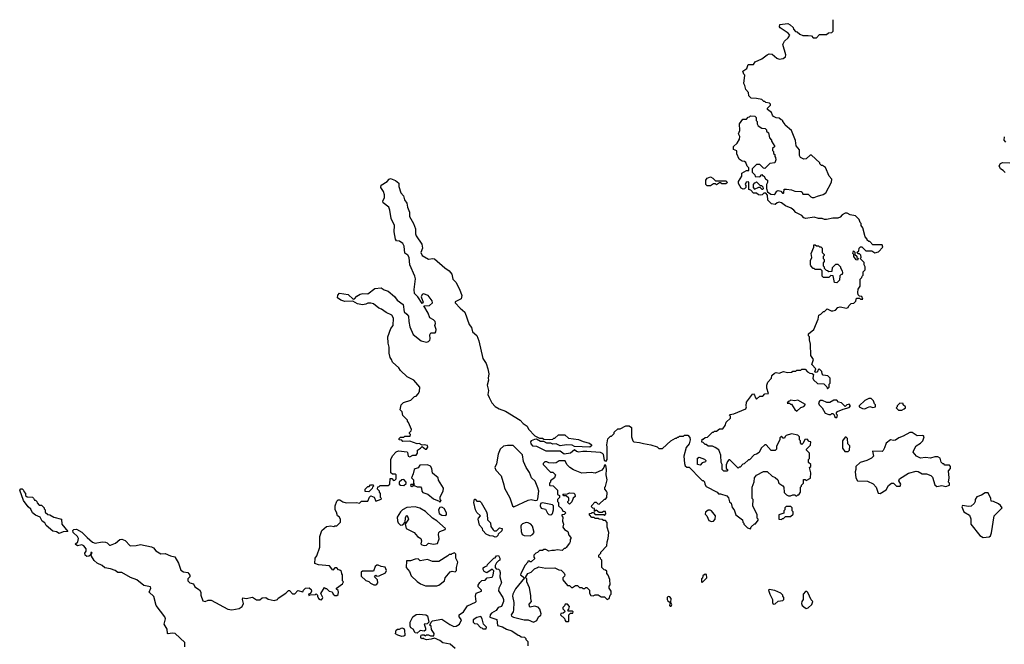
# Model space of a CAD drawing. Extents: x 1861455 to 2058065, y 200073 to 437907.
# Tile 351 of 574: x 1961122 to 1970692, y 334439 to 340505. Entities that reach past the tile are written whole.
import ezdxf

# ---------------------------------------------------------------- set-up
doc = ezdxf.new("R2010")
doc.units = 0

msp = doc.modelspace()

# ---------------------------------------------------------------- linework, layer by layer
at = {"layer": '0CON05XD'}
for points in [[(1968283, 336287), (1968261.7, 336278.3), (1968215, 336230), (1968205, 336230), (1968165, 336190), (1968151.7, 336188.3), (1968125, 336160), (1968115, 336160), (1968105, 336150), (1968025, 336230), (1968015, 336230), (1968000, 336215), (1967988.3, 336181.7), (1967990, 336145), (1968000, 336135), (1968000, 336125), (1967995, 336120), (1967965, 336120), (1967950, 336135), (1967950, 336185), (1967940, 336205), (1967936.7, 336275), (1967916.1, 336326.1), (1967881.7, 336351.7), (1967855, 336362.5), (1967813, 336363), (1967795, 336380), (1967785, 336380), (1967765, 336400), (1967751.7, 336401.7), (1967755, 336430), (1967765, 336430), (1967783, 336447), (1967808.3, 336451.7), (1967855, 336500), (1967865, 336500), (1967875, 336510), (1967895, 336510), (1967925, 336530), (1967955, 336530), (1967980, 336565), (1967990, 336595), (1968030, 336635), (1968030, 336655), (1968020, 336665), (1968025, 336670), (1968061.7, 336678.3), (1968180, 336725), (1968187.5, 336745), (1968182.5, 336755), (1968185, 336790), (1968245, 336867.5), (1968255, 336870), (1968265, 336860), (1968273, 336833), (1968285, 336820), (1968315, 336850), (1968345, 336850), (1968365, 336870), (1968400, 336875), (1968382.5, 336925), (1968383.3, 336955), (1968393.3, 336985), (1968430, 337025), (1968431.7, 337048.3), (1968458.3, 337071.7), (1968475, 337077.5), (1968505, 337072.5), (1968545, 337087.5), (1968585, 337080), (1968625, 337082.5), (1968635, 337090), (1968665, 337090), (1968675, 337100), (1968715, 337100), (1968725, 337110), (1968755, 337110), (1968780, 337085), (1968803, 337073), (1968825, 337070), (1968838.3, 337058.3), (1968832.5, 337025), (1968838.3, 337008.3), (1968875, 336972.5), (1968938.3, 336968.3), (1968968.3, 336938.3), (1968975, 336920), (1968990, 336935), (1968990, 336965), (1969000, 336975), (1969000, 337025), (1968977, 337047), (1968931.7, 337051.7), (1968920, 337065), (1968918.3, 337088.3), (1968895, 337110), (1968881.7, 337108.3), (1968880, 337095), (1968868.3, 337081.7), (1968855, 337080), (1968850, 337085), (1968860, 337115), (1968820, 337155), (1968837.5, 337205), (1968810, 337245), (1968807.5, 337355), (1968797.5, 337395), (1968800, 337425), (1968790, 337435), (1968790, 337455), (1968840, 337495), (1968882.5, 337595), (1968890, 337635), (1968910, 337645), (1968935, 337670), (1968945, 337670), (1968971.7, 337698.3), (1969008.3, 337678.3), (1969025, 337677.5), (1969050, 337685), (1969075, 337710), (1969095, 337717.5), (1969157, 337703), (1969175, 337710), (1969180, 337725), (1969205, 337750), (1969228.3, 337751.7), (1969248.3, 337771.7), (1969255, 337800), (1969285, 337800), (1969295, 337790), (1969318.3, 337791.7), (1969306.4, 337816.4), (1969285, 337820), (1969271.7, 337831.7), (1969267.5, 337855), (1969273, 337887), (1969291.7, 337918.3), (1969290, 337985), (1969308.3, 338001.7), (1969310, 338015), (1969320, 338025), (1969320, 338055), (1969340, 338075), (1969340, 338105), (1969330, 338125), (1969328.3, 338148.3), (1969290, 338185), (1969300, 338195), (1969298.3, 338218.3), (1969285, 338230), (1969271.7, 338231.7), (1969260, 338245), (1969278.3, 338261.7), (1969280, 338285), (1969295, 338300), (1969308.3, 338298.3), (1969345, 338260), (1969405, 338260), (1969435, 338240), (1969468.3, 338251.7), (1969510, 338295), (1969505, 338320), (1969415, 338320), (1969385, 338350), (1969375, 338350), (1969360, 338365), (1969360, 338375), (1969340, 338395), (1969317.5, 338485), (1969300, 338505), (1969300, 338525), (1969290, 338535), (1969280, 338565), (1969245, 338600), (1969195, 338610), (1969165, 338627.5), (1969143.6, 338626.4), (1969115, 338610), (1969095, 338587.5), (1969075, 338577.5), (1969025, 338576.7), (1968965, 338563.3), (1968945, 338563.3), (1968923, 338573), (1968885, 338573.3), (1968845, 338586.7), (1968763, 338573), (1968745, 338580), (1968725, 338602.5), (1968665, 338632.5), (1968646.4, 338656.4), (1968620, 338675), (1968565, 338697.5), (1968525, 338726.7), (1968505, 338732.5), (1968483, 338727), (1968465, 338710), (1968430, 338715), (1968393, 338753), (1968391.7, 338801.7), (1968375, 338820), (1968355, 338820), (1968340, 338805), (1968325, 338800), (1968303, 338803), (1968285, 338820), (1968255, 338820), (1968228.3, 338848.3), (1968210, 338855), (1968210, 338925), (1968205, 338930), (1968181.7, 338928.3), (1968172.5, 338905), (1968180, 338895), (1968180, 338875), (1968168.3, 338861.7), (1968155, 338860), (1968135, 338870), (1968110, 338915), (1968110, 338935), (1968140, 338985), (1968140, 339015), (1968185, 339040), (1968208.3, 339041.7), (1968210, 339065), (1968193, 339083), (1968178.3, 339118.3), (1968168.3, 339128.3), (1968145, 339130), (1968115, 339150), (1968093, 339203), (1968090.7, 339230.7), (1968060, 339245), (1968060, 339275), (1968095.8, 339304.2), (1968116.7, 339345), (1968121.7, 339371.7), (1968107.5, 339395), (1968120.7, 339429.3), (1968117, 339493), (1968151.7, 339538.3), (1968185, 339540), (1968201.7, 339558.3), (1968215, 339560), (1968225, 339570), (1968267, 339567), (1968280, 339555), (1968280, 339525), (1968290, 339515), (1968290, 339495), (1968300, 339475), (1968335, 339450), (1968368.3, 339448.3), (1968380, 339435), (1968381.7, 339421.7), (1968400, 339405), (1968408.3, 339358.3), (1968430, 339335), (1968430, 339325), (1968460, 339275), (1968440, 339255), (1968440, 339235), (1968450, 339225), (1968450, 339205), (1968460, 339195), (1968460, 339175), (1968467, 339167), (1968470, 339145), (1968460, 339115), (1968411.7, 339108.3), (1968365, 339060), (1968351.7, 339061.7), (1968315, 339100), (1968285, 339100), (1968240, 339055), (1968240, 339025), (1968268.3, 338998.3), (1968271.7, 338981.7), (1968315, 338980), (1968335, 339000), (1968345, 338990), (1968355, 338990), (1968370.7, 338960.7), (1968390, 338945), (1968390, 338925), (1968380, 338905), (1968380, 338865), (1968391.7, 338831.7), (1968421.2, 338811.2), (1968455, 338806.7), (1968466, 338814), (1968480.7, 338839.3), (1968495, 338847.5), (1968518.3, 338838.3), (1968535, 338820), (1968545, 338820), (1968550, 338825), (1968551.7, 338858.3), (1968575, 338860), (1968625, 338852.5), (1968655, 338840), (1968717, 338837), (1968728.3, 338828.3), (1968735, 338810), (1968785, 338810), (1968810, 338785), (1968825, 338777.5), (1968845, 338777.5), (1968875, 338792.5), (1968931.7, 338808.3), (1968956.4, 338823.6), (1969011.7, 338928.3), (1969017, 338957), (1968990, 338985), (1968955, 339070), (1968925, 339090), (1968915, 339090), (1968900, 339105), (1968900, 339115), (1968818.3, 339188.3), (1968805, 339190), (1968765, 339152.5), (1968745, 339150), (1968710, 339165), (1968702.5, 339185), (1968701.7, 339241.7), (1968668.3, 339278.3), (1968661.7, 339331.7), (1968625, 339430), (1968561.7, 339481.7), (1968557, 339497), (1968540, 339515), (1968540, 339525), (1968521.7, 339531.7), (1968505, 339550), (1968473, 339553), (1968450, 339565), (1968438.3, 339578.3), (1968430, 339605), (1968391.7, 339631.7), (1968390, 339645), (1968420, 339675), (1968420, 339685), (1968410, 339695), (1968375, 339700), (1968365, 339710), (1968355, 339710), (1968335, 339730), (1968285, 339740), (1968231.7, 339741.7), (1968210, 339765), (1968207, 339797), (1968178.3, 339828.3), (1968170, 339865), (1968160, 339885), (1968170, 339965), (1968160, 339975), (1968150, 340005), (1968189.3, 340030.7), (1968201.7, 340068.3), (1968255, 340070), (1968270, 340095), (1968335, 340123.8), (1968385.9, 340164.1), (1968405, 340172.5), (1968435, 340170), (1968481.3, 340131.3), (1968505, 340120), (1968542.8, 340127.2), (1968566.7, 340143.3), (1968568, 340165), (1968538, 340265), (1968555, 340296.7), (1968591.7, 340328.3), (1968607.5, 340355), (1968592.5, 340372.5), (1968513.3, 340425), (1968507.5, 340435), (1968511.7, 340458.3), (1968587, 340467), (1968610, 340455), (1968638.3, 340428.3), (1968641.7, 340411.7), (1968661.7, 340391.7), (1968678.3, 340388.3), (1968703, 340363), (1968735, 340350), (1968785, 340352.5), (1968817, 340347), (1968835, 340330), (1968865, 340330), (1968895, 340360), (1968965, 340360), (1968981.7, 340378.3), (1969015, 340380), (1969027, 340393), (1969030, 340505)], [(1970705, 339316.7), (1970690, 339335), (1970693.6, 339366.4)], [(1970700.8, 339020.8), (1970680.5, 339040.5), (1970653.3, 339055), (1970641.2, 339085), (1970655, 339108.8), (1970675, 339117.1), (1970745, 339116)], [(1964217.5, 334962.5), (1964200, 334975), (1964200, 334985), (1964260, 335025), (1964270, 335045), (1964260, 335055), (1964260, 335115), (1964253, 335123), (1964250, 335145), (1964235, 335160), (1964221.7, 335161.7), (1964205, 335180), (1964185, 335180), (1964165, 335160), (1964135, 335200), (1964025, 335210), (1963990, 335225), (1963993, 335277), (1964011.7, 335298.3), (1964039.3, 335380.7), (1964040, 335485), (1964060, 335545), (1964105, 335582.5), (1964145, 335590), (1964175, 335582.5), (1964185, 335590), (1964205, 335590), (1964240, 335625), (1964240, 335655), (1964226.4, 335676.4), (1964212.5, 335685), (1964201.7, 335721.7), (1964187.5, 335745), (1964187.5, 335785), (1964205, 335830), (1964218.3, 335841.7), (1964235, 335842.5), (1964263.3, 335823.3), (1964295, 335812.5), (1964395, 335817.5), (1964425, 335810), (1964445, 335830), (1964505, 335830), (1964521.7, 335868.3), (1964535, 335880), (1964568.3, 335868.3), (1964585, 335830), (1964635, 335850), (1964640, 335855), (1964630, 335865), (1964630, 335905), (1964620, 335915), (1964620, 335925), (1964600, 335945), (1964601.7, 335968.3), (1964615, 335970), (1964625, 335980), (1964705, 335980), (1964720, 335995), (1964721.7, 336048.3), (1964738.3, 336048.3), (1964755, 336030), (1964768.3, 336031.7), (1964780, 336045), (1964780, 336085), (1964775, 336090), (1964745, 336090), (1964730, 336105), (1964730, 336235), (1964745, 336270), (1964780.7, 336309.3), (1964805, 336317.5), (1964887, 336307), (1964892.5, 336302.5), (1964897.2, 336267.2), (1964915, 336259.1), (1964944.1, 336275.9), (1964975, 336276.5), (1964987.7, 336295), (1964989.2, 336325), (1965016.8, 336343.2), (1965035, 336360), (1965065, 336334.3), (1965075, 336334.4), (1965088.6, 336355), (1965085, 336370), (1965055, 336375.6), (1965035, 336372.5), (1965005, 336390), (1964985, 336384.2), (1964915, 336413.3), (1964845, 336410), (1964835, 336420), (1964810, 336425), (1964811.7, 336438.3), (1964825, 336450), (1964855, 336450), (1964865, 336460), (1964918.3, 336461.7), (1964920, 336475), (1964910, 336485), (1964910, 336495), (1964927, 336513), (1964930, 336525), (1964901.7, 336591.7), (1964890, 336605), (1964890, 336615), (1964845, 336660), (1964840, 336695), (1964820, 336715), (1964830, 336765), (1964853, 336787), (1964925, 336810), (1964960, 336845), (1964975, 336850), (1964995, 336870), (1965007.5, 336895), (1965012.5, 336935), (1964952.5, 337005), (1964887, 337037), (1964825, 337097.5), (1964807.5, 337125), (1964745, 337180), (1964737.5, 337205), (1964723.3, 337225), (1964713.8, 337265), (1964713.3, 337325), (1964703.3, 337365), (1964700, 337425), (1964730, 337505), (1964752.5, 337535), (1964757, 337607), (1964740, 337635), (1964685, 337660), (1964640, 337695), (1964613, 337703), (1964560, 337745), (1964535, 337752.5), (1964505, 337752.5), (1964485, 337741.2), (1964455, 337736), (1964406.1, 337746.1), (1964361.7, 337771.7), (1964282.5, 337767.5), (1964242.3, 337782.3), (1964212.5, 337805), (1964215, 337830), (1964230.7, 337849.3), (1964315, 337837.5), (1964365, 337790), (1964376.4, 337793.6), (1964400.5, 337819.5), (1964430.5, 337839.5), (1964456.4, 337846.4), (1964505, 337842.5), (1964575, 337893.3), (1964635, 337900), (1964665, 337882.5), (1964705, 337870), (1964765, 337817.5), (1964790.7, 337780.7), (1964848.3, 337738.3), (1964858.3, 337668.3), (1964886.4, 337646.4), (1964902.5, 337625), (1964903.3, 337575), (1964913.6, 337523.6), (1964947, 337447), (1965025, 337387.5), (1965075, 337372.5), (1965095, 337380), (1965107, 337393), (1965112.5, 337405), (1965110, 337445), (1965117, 337463), (1965158.8, 337465), (1965168.1, 337475), (1965171.4, 337495), (1965157.5, 337535), (1965164.3, 337555.7), (1965160, 337575), (1965145, 337591.1), (1965110, 337610), (1965093.3, 337655), (1965050, 337725), (1965105, 337730.8), (1965132.9, 337755), (1965132.2, 337775), (1965091.4, 337825), (1965047.9, 337842.1), (1965034.3, 337835.7), (1965025.8, 337815), (1965037.5, 337777.5), (1965042.5, 337765), (1965035, 337750), (1964992.5, 337815), (1964960, 337845), (1964956.7, 337885), (1964968.3, 337988.3), (1964962.5, 338015), (1964913.3, 338125), (1964908.8, 338195), (1964895, 338216.7), (1964866.4, 338236.4), (1964860, 338305), (1964845, 338330), (1964815, 338352.5), (1964785, 338357.5), (1964774.1, 338374.1), (1964761.2, 338445), (1964763.8, 338505), (1964731.2, 338575), (1964720, 338655), (1964710, 338685), (1964654.2, 338725), (1964652.5, 338745), (1964666.7, 338775), (1964666.7, 338805), (1964657.5, 338835), (1964631.2, 338875), (1964635, 338897.5), (1964695, 338933.3), (1964712.3, 338957.7), (1964725, 338963.8), (1964775, 338942.9), (1964806.8, 338916.8), (1964807.1, 338885), (1964827.5, 338825), (1964852.5, 338795), (1964863.3, 338755), (1964883.9, 338723.9), (1964891.2, 338685), (1964911.2, 338635), (1964911.2, 338595), (1964950.8, 338525), (1964969.2, 338475), (1964967.8, 338425), (1964974.3, 338405), (1965029.7, 338325), (1965037.1, 338285), (1965022.2, 338245), (1965035.3, 338215.3), (1965095, 338179.2), (1965137, 338187), (1965155, 338183.8), (1965254, 338095), (1965297.5, 338067.5), (1965322.9, 338035), (1965331.9, 337985), (1965360, 337955), (1965397, 337887), (1965418, 337825), (1965413.3, 337795), (1965356, 337765), (1965355.8, 337755), (1965401.9, 337701.9), (1965450, 337665), (1965490.8, 337545), (1965514.4, 337514.4), (1965522.3, 337475), (1965565, 337438), (1965584.3, 337385.7), (1965623.8, 337215), (1965656.2, 337165), (1965671.2, 337115), (1965681.2, 337065), (1965674.2, 337025), (1965678, 337005), (1965666.2, 336955), (1965678.8, 336905), (1965673.8, 336865), (1965683.8, 336835), (1965712.5, 336785), (1965745, 336750), (1965782.5, 336725), (1965845, 336703.8), (1965986.1, 336616.1), (1966014.1, 336584.1), (1966055, 336557.5), (1966067, 336527), (1966130, 336465), (1966175, 336440), (1966205, 336440), (1966215, 336430), (1966275, 336427.5), (1966305, 336430), (1966315, 336440), (1966325, 336440), (1966358.3, 336471.7), (1966421.7, 336471.7), (1966455, 336440), (1966555, 336427.5), (1966598.3, 336408.3), (1966661.7, 336391.7), (1966680, 336375), (1966680, 336365), (1966665, 336353.3), (1966515, 336360), (1966491.7, 336371.7), (1966436.7, 336376.7), (1966375, 336368), (1966335, 336386.7), (1966305, 336383.8), (1966285, 336393.3), (1966245, 336393.3), (1966215, 336410), (1966185, 336410), (1966145, 336430), (1966125, 336428.8), (1966095, 336416), (1966087.5, 336405), (1966089.2, 336385), (1966105, 336366.2), (1966145, 336363.8), (1966235, 336317.1), (1966335, 336319.2), (1966375, 336316.7), (1966415, 336287.5), (1966475, 336298.8), (1966515, 336330), (1966532.5, 336315), (1966555, 336308), (1966595, 336316.2), (1966633.9, 336316.1), (1966765, 336304), (1966785, 336296.7), (1966793.3, 336285), (1966803.3, 336225), (1966821.7, 336218.3), (1966832.5, 336235), (1966832.5, 336355), (1966827.5, 336375), (1966840, 336435), (1966865, 336460), (1966875, 336460), (1966900, 336485), (1966901.7, 336498.3), (1966935, 336530), (1966957, 336533), (1967015, 336560), (1967045, 336560), (1967070, 336545), (1967070, 336455), (1967080, 336415), (1967090, 336405), (1967145, 336400), (1967185, 336387.5), (1967255, 336377.5), (1967317, 336357), (1967335, 336340), (1967368.3, 336341.7), (1967450, 336415), (1967495, 336440), (1967505, 336440), (1967515, 336450), (1967525, 336450), (1967535, 336460), (1967575, 336460), (1967585, 336470), (1967615, 336470), (1967637, 336447), (1967637.5, 336425), (1967627.5, 336385), (1967601.2, 336348.8), (1967577.5, 336265), (1967582.5, 336195), (1967591.7, 336171.7), (1967605, 336160), (1967628.3, 336158.3), (1967741.7, 336041.7), (1967755, 336030), (1967765, 336030), (1967777, 336017), (1967780, 335995), (1967795, 335970), (1967900, 335915), (1967915, 335900), (1967935, 335900), (1967995, 335880), (1968011.7, 335861.7), (1968021.7, 335821.7), (1968038.3, 335808.3), (1968048.3, 335768.3), (1968067.5, 335745), (1968082.5, 335695), (1968148.3, 335648.3), (1968150, 335625), (1968160, 335615), (1968160, 335605), (1968181.7, 335581.7), (1968195, 335570), (1968225, 335560), (1968231.7, 335578.3), (1968265, 335610), (1968275, 335610), (1968300, 335645), (1968300, 335655), (1968290, 335665), (1968290, 335695), (1968247.5, 335785), (1968250, 335845), (1968240, 335855), (1968240, 335965), (1968261.7, 336018.3), (1968262.5, 336055), (1968285, 336082.5), (1968353, 336117), (1968387, 336117), (1968435, 336072.5), (1968465, 336060), (1968490, 336035), (1968500, 336005), (1968539.3, 335979.3), (1968547.5, 335965), (1968553, 335913), (1968575, 335890), (1968595, 335880), (1968615, 335880), (1968635, 335890), (1968655, 335890), (1968665, 335880), (1968675, 335880), (1968685, 335890), (1968695, 335890), (1968710, 335915), (1968710, 335965), (1968720, 335975), (1968720, 335985), (1968740, 336005), (1968741.7, 336038.3), (1968755, 336040), (1968765, 336030), (1968807, 336053), (1968810, 336105), (1968800, 336155), (1968810, 336165), (1968810, 336185), (1968790, 336205), (1968790, 336235), (1968797, 336243), (1968800, 336265), (1968797.5, 336295), (1968770, 336325), (1968770, 336335), (1968807, 336373), (1968810, 336405), (1968795, 336410), (1968775, 336430), (1968751.7, 336428.3), (1968738.3, 336391.7), (1968725, 336380), (1968710, 336395), (1968710, 336415), (1968700, 336425), (1968700, 336455), (1968685, 336470), (1968625, 336482.5), (1968573, 336467), (1968561.7, 336458.3), (1968555, 336440), (1968541.7, 336441.7), (1968525, 336460), (1968510, 336445), (1968510, 336425), (1968478.3, 336361.7), (1968477, 336333), (1968465, 336320), (1968425, 336320), (1968376.4, 336376.4), (1968365, 336377.5), (1968330, 336345), (1968309.3, 336300.7), (1968283, 336287)], [(1967835, 338890), (1967805, 338890), (1967790, 338905), (1967792.5, 338945), (1967802.5, 338965), (1967835, 338977.5), (1967860, 338965), (1967885, 338940), (1967985, 338940), (1968000, 338925), (1967985, 338910), (1967945, 338910), (1967935, 338920), (1967925, 338920), (1967895, 338900), (1967885, 338910), (1967865, 338910), (1967835, 338890)], [(1968345, 338860), (1968350, 338865), (1968348.3, 338878.3), (1968335, 338890), (1968321.7, 338891.7), (1968285, 338930), (1968275, 338920), (1968261.7, 338918.3), (1968250, 338905), (1968250, 338875), (1968265, 338860), (1968305, 338880), (1968315, 338880), (1968335, 338860), (1968345, 338860)], [(1969065, 337950), (1969041.7, 337951.7), (1969028.3, 338018.3), (1969005, 338020), (1968985, 338000), (1968935, 338000), (1968920, 338015), (1968920, 338065), (1968908.3, 338078.3), (1968855, 338080), (1968845, 338090), (1968835, 338090), (1968813, 338113), (1968807.5, 338125), (1968807.5, 338165), (1968820, 338195), (1968813.3, 338235), (1968840, 338295), (1968841.7, 338318.3), (1968855, 338320), (1968865, 338310), (1968885, 338310), (1968895, 338300), (1968908.3, 338298.3), (1968920, 338285), (1968920, 338245), (1968940, 338225), (1968940, 338215), (1968930, 338205), (1968930, 338185), (1968940, 338175), (1968940, 338155), (1968930, 338145), (1968930, 338115), (1968940, 338105), (1968941.7, 338091.7), (1968961.7, 338071.7), (1968975, 338070), (1968985, 338060), (1969018.3, 338061.7), (1969021.7, 338098.3), (1969055, 338130), (1969075, 338130), (1969100, 338105), (1969100, 338095), (1969117, 338067), (1969120, 338045), (1969115, 338030), (1969105, 338030), (1969091.7, 338018.3), (1969090, 337975), (1969065, 337950)], [(1969265, 338170), (1969251.7, 338171.7), (1969230, 338205), (1969230, 338225), (1969220, 338235), (1969225, 338260), (1969238.3, 338248.3), (1969240, 338225), (1969258.3, 338208.3), (1969260, 338195), (1969270, 338185), (1969265, 338170)], [(1968675, 336702.5), (1968715, 336740), (1968745, 336750), (1968758.3, 336768.3), (1968685, 336810), (1968655, 336802.5), (1968615, 336810), (1968605, 336800), (1968591.7, 336798.3), (1968581.7, 336781.7), (1968605, 336780), (1968615, 336770), (1968625, 336770), (1968655, 336720), (1968675, 336702.5)], [(1969065, 336640), (1969070, 336665), (1969060, 336675), (1969061.7, 336688.3), (1969071.7, 336698.3), (1969125, 336722.5), (1969185, 336740), (1969196.7, 336755), (1969185, 336772.5), (1969160, 336765), (1969145, 336750), (1969110, 336785), (1969081.7, 336791.7), (1969065, 336810), (1969035, 336810), (1968995, 336787.5), (1968968.3, 336788.3), (1968925, 336807.5), (1968905, 336807.5), (1968895, 336800), (1968887.5, 336785), (1968892.5, 336765), (1968922.5, 336735), (1968950, 336685), (1968985, 336670), (1969005, 336670), (1969015, 336680), (1969025, 336680), (1969038.3, 336668.3), (1969041.7, 336651.7), (1969055, 336640), (1969065, 336640)], [(1969335, 336726.7), (1969355, 336734), (1969385, 336747.5), (1969415, 336737.5), (1969440, 336745), (1969440, 336765), (1969430, 336775), (1969420, 336805), (1969397, 336827), (1969373.6, 336826.4), (1969335, 336807.5), (1969280, 336755), (1969280, 336745), (1969315, 336727.5), (1969335, 336726.7)], [(1969695, 336712.5), (1969720, 336725), (1969730, 336735), (1969730, 336745), (1969710, 336765), (1969708.3, 336778.3), (1969675, 336780), (1969650, 336755), (1969650, 336745), (1969640, 336735), (1969663, 336713), (1969695, 336712.5)], [(1969485, 335902.5), (1969545, 335937.5), (1969565, 335980), (1969595, 336002.5), (1969615, 336002.5), (1969645, 335976.2), (1969680, 335975), (1969687, 335993), (1969667.5, 336025), (1969672.5, 336045), (1969759.3, 336100.7), (1969835, 336120), (1969855, 336117.5), (1969895, 336093.3), (1969935, 336093.3), (1969978.3, 336078.3), (1969993.6, 336063.6), (1970016.4, 335986.4), (1970035, 335972.5), (1970085, 335981.2), (1970125, 335970), (1970160, 335985), (1970160, 336005), (1970150, 336015), (1970157.5, 336055), (1970150, 336125), (1970170, 336145), (1970170, 336165), (1970158.3, 336178.3), (1970115, 336180), (1970105, 336190), (1970095, 336190), (1970078.3, 336208.3), (1970067.5, 336245), (1970045, 336260), (1970015, 336260), (1969975, 336247.5), (1969925, 336252.5), (1969877, 336247), (1969837.5, 336265), (1969806.7, 336305), (1969811.2, 336325), (1969836.7, 336365), (1969878.8, 336391.2), (1969898.8, 336415), (1969912.5, 336455), (1969905, 336462.5), (1969895, 336467.5), (1969845, 336463.3), (1969795.9, 336495.9), (1969775, 336496.7), (1969709.5, 336460.5), (1969665.8, 336444.2), (1969635, 336420), (1969615, 336416.7), (1969585, 336423.3), (1969545, 336392.5), (1969526.7, 336346.7), (1969515, 336320), (1969505, 336312.5), (1969410, 336315), (1969420, 336265), (1969400, 336245), (1969355, 336222.5), (1969290, 336205), (1969250, 336165), (1969250, 336135), (1969242.5, 336115), (1969250, 336055), (1969265, 336027.5), (1969361.7, 336021.7), (1969416.1, 335996.1), (1969447.5, 335965), (1969467, 335907), (1969485, 335902.5)], [(1965925, 335774.2), (1966065, 335838.6), (1966095, 335845.7), (1966135, 335836.7), (1966150.7, 335839.3), (1966159.3, 335850.7), (1966168, 335925), (1966159.7, 335959.7), (1966132.2, 336022.2), (1966096.2, 336055), (1966076.7, 336106.7), (1966044.2, 336155), (1966019.2, 336215), (1966008.8, 336278.8), (1965918.8, 336368.8), (1965865, 336371.2), (1965825, 336363.8), (1965790.8, 336335), (1965772.5, 336285), (1965757.1, 336192.9), (1965738.9, 336155), (1965749.5, 336129.5), (1965800.4, 336075), (1965829.1, 335989.1), (1965833.3, 335955), (1965885, 335860), (1965912.2, 335782.2), (1965925, 335774.2)], [(1969175, 336310), (1969187, 336323), (1969190, 336365), (1969170, 336385), (1969168.3, 336438.3), (1969155, 336450), (1969145, 336450), (1969120, 336415), (1969120, 336345), (1969141.7, 336311.7), (1969175, 336310)], [(1965205, 335820), (1965217.5, 335835), (1965210, 335845), (1965208.3, 335871.7), (1965237.5, 335925), (1965242.5, 335955), (1965193, 336033), (1965190, 336055), (1965135, 336100), (1965127, 336147), (1965115, 336167.5), (1965085, 336182.5), (1965011.7, 336178.3), (1964996.7, 336153.3), (1964965, 336144), (1964956, 336135), (1964947, 336093), (1964930, 336055), (1964950, 336035), (1964950, 336005), (1964960, 335995), (1964955, 335990), (1964925, 335990), (1964921.7, 335981.7), (1964935, 335970), (1964945, 335980), (1964955, 335980), (1964985, 335967.5), (1965017, 335967), (1965026.4, 335956.4), (1965030, 335925), (1965041.9, 335911.9), (1965088.3, 335898.3), (1965145, 335852.5), (1965198.3, 335828.3), (1965205, 335820)], [(1966115, 334653.8), (1966148.4, 334671.6), (1966164.6, 334705), (1966188.4, 334721.6), (1966190.4, 334735), (1966178.6, 334778.6), (1966161.1, 334801.1), (1966125, 334809.5), (1966085, 334800), (1966076.1, 334806.1), (1966072.7, 334827.3), (1966097.5, 334855), (1966090, 334885), (1966091.7, 334911.7), (1966077, 334987), (1966052.5, 335045), (1966050, 335075), (1966040, 335085), (1966040, 335095), (1966060, 335125), (1966095, 335140), (1966127, 335173), (1966153.6, 335186.4), (1966165, 335190), (1966235, 335178.8), (1966325, 335182.5), (1966363, 335163), (1966385, 335160), (1966415, 335130), (1966420, 335115), (1966418.3, 335101.7), (1966400, 335085), (1966400, 335065), (1966445, 335010), (1966465, 335010), (1966485, 334990), (1966495, 334990), (1966525, 335010), (1966545, 335010), (1966561.7, 334991.7), (1966585, 334990), (1966595, 334980), (1966615, 334980), (1966625, 334990), (1966635, 334990), (1966660, 334965), (1966660, 334935), (1966673, 334913), (1966695, 334910), (1966715, 334920), (1966745, 334920), (1966775, 334900), (1966805, 334900), (1966833, 334873), (1966850, 334885), (1966860, 334915), (1966870, 334925), (1966870, 334955), (1966850, 334985), (1966850, 335005), (1966860, 335015), (1966857, 335067), (1966841.7, 335111.7), (1966830, 335125), (1966828.3, 335148.3), (1966815, 335160), (1966801.7, 335161.7), (1966780, 335185), (1966780, 335255), (1966770, 335265), (1966768.3, 335278.3), (1966750, 335285), (1966750, 335305), (1966770, 335325), (1966770, 335335), (1966830, 335395), (1966833.3, 335435), (1966843.3, 335465), (1966846.7, 335525), (1966832.5, 335575), (1966831.7, 335621.7), (1966815, 335640), (1966795, 335640), (1966785, 335650), (1966753, 335653), (1966745, 335660), (1966715, 335660), (1966705, 335670), (1966681.7, 335671.7), (1966660, 335695), (1966661.7, 335708.3), (1966678.3, 335711.7), (1966685, 335720), (1966700, 335720), (1966715, 335700), (1966795, 335700), (1966805, 335690), (1966820, 335705), (1966815, 335730), (1966795, 335730), (1966785, 335720), (1966755, 335720), (1966725, 335740), (1966710, 335730), (1966708.3, 335758.3), (1966691.7, 335761.7), (1966680, 335775), (1966681.7, 335788.3), (1966711.7, 335818.3), (1966725, 335820), (1966741.7, 335801.7), (1966755, 335800), (1966805, 335850), (1966815, 335850), (1966830, 335865), (1966831.7, 335911.7), (1966827, 335927), (1966810, 335945), (1966810, 335965), (1966817, 335973), (1966832.5, 336035), (1966823.3, 336085), (1966826.7, 336135), (1966818.3, 336178.3), (1966805, 336180), (1966800, 336155), (1966779.3, 336130.7), (1966715, 336100), (1966675, 336106.7), (1966585, 336102.5), (1966505, 336132.5), (1966470, 336155), (1966440, 336185), (1966425, 336220), (1966365, 336220), (1966335, 336200), (1966315, 336197.5), (1966265, 336200), (1966245, 336210), (1966225, 336210), (1966210, 336195), (1966210, 336185), (1966281.7, 336111.7), (1966305, 336110), (1966330, 336085), (1966320, 336055), (1966280, 336025), (1966280, 336015), (1966270, 336005), (1966270, 335985), (1966275, 335980), (1966308.3, 335978.3), (1966350, 335935), (1966350, 335895), (1966370, 335885), (1966370, 335865), (1966350, 335845), (1966350, 335825), (1966360, 335815), (1966360, 335785), (1966390, 335755), (1966401.7, 335731.7), (1966418.3, 335728.3), (1966430, 335715), (1966415, 335700), (1966390, 335695), (1966390, 335685), (1966400, 335675), (1966397.5, 335635), (1966407.5, 335605), (1966402.5, 335575), (1966417.5, 335555), (1966450, 335535), (1966458.3, 335498.3), (1966480, 335475), (1966480, 335465), (1966473, 335457), (1966472.5, 335435), (1966465, 335420), (1966435, 335380), (1966425, 335370), (1966415, 335370), (1966395, 335350), (1966345, 335357.5), (1966321.7, 335348.3), (1966295, 335350), (1966265, 335342.5), (1966235, 335360), (1966215, 335360), (1966205, 335350), (1966175, 335350), (1966155, 335330), (1966140, 335325), (1966120, 335305), (1966120, 335285), (1966128.3, 335271.7), (1966095, 335240), (1966085, 335240), (1966075, 335250), (1966060, 335245), (1966060, 335235), (1966035, 335207.5), (1965993.3, 335125), (1965990, 335115), (1966030, 335085), (1965942.4, 334977.6), (1965914.5, 334925.5), (1965913, 334907), (1965926.4, 334845), (1965922.2, 334775), (1965918.6, 334755), (1965900, 334725), (1965903.3, 334713.3), (1965922.7, 334702.7), (1966025, 334676.5), (1966065, 334675.5), (1966115, 334653.8)], [(1967735, 336180), (1967710, 336185), (1967710, 336245), (1967725, 336257.5), (1967776.7, 336236.7), (1967790, 336225), (1967788.3, 336211.7), (1967755, 336200), (1967735, 336180)], [(1964515, 335920), (1964481.7, 335921.7), (1964480, 335945), (1964505, 335970), (1964518.3, 335971.7), (1964531.7, 335988.3), (1964558.3, 335988.3), (1964560, 335975), (1964550, 335965), (1964548.3, 335951.7), (1964515, 335920)], [(1964855, 335980), (1964878.3, 336001.7), (1964880, 336015), (1964855, 336040), (1964835, 336037.5), (1964810, 336015), (1964810, 335995), (1964823, 335983), (1964855, 335980)], [(1961505, 335513.8), (1961480, 335530), (1961445, 335538.8), (1961381.2, 335591.2), (1961367.7, 335617.7), (1961342.5, 335635), (1961322.7, 335672.7), (1961275, 335694), (1961246.2, 335715), (1961230, 335750), (1961205, 335772.5), (1961160.8, 335835), (1961122.5, 335935), (1961135, 335950), (1961145, 335950), (1961160, 335935), (1961163, 335923), (1961180, 335905), (1961180, 335885), (1961195, 335870), (1961247, 335867), (1961258.3, 335858.3), (1961265, 335840), (1961275, 335840), (1961290, 335825), (1961293, 335813), (1961311.7, 335791.7), (1961335, 335790), (1961360, 335765), (1961360, 335755), (1961370, 335745), (1961371.7, 335721.7), (1961395, 335700), (1961417, 335697), (1961455, 335673.3), (1961527.5, 335655), (1961532.5, 335605), (1961590, 335535), (1961545, 335530.6), (1961505, 335513.8)], [(1966465, 335800), (1966450, 335815), (1966450, 335825), (1966460, 335835), (1966458.3, 335858.3), (1966435, 335880), (1966411.7, 335881.7), (1966401.7, 335898.3), (1966445, 335900), (1966465, 335910), (1966507.5, 335907.5), (1966518.3, 335898.3), (1966520, 335875), (1966501.7, 335858.3), (1966488.3, 335821.7), (1966465, 335800)], [(1970485, 335476.2), (1970545, 335483.3), (1970558.3, 335491.7), (1970568.3, 335521.7), (1970592.5, 335685), (1970670, 335765), (1970656.4, 335786.4), (1970635, 335802.5), (1970587, 335827), (1970565, 335830), (1970560, 335855), (1970535, 335910), (1970505, 335910), (1970471.7, 335888.3), (1970425, 335870), (1970410, 335845), (1970410, 335825), (1970400, 335805), (1970370.7, 335779.3), (1970345, 335776.7), (1970285, 335787.5), (1970280, 335775), (1970297.5, 335725), (1970355, 335693.3), (1970367.6, 335657.6), (1970366.7, 335605), (1970455, 335494), (1970485, 335476.2)], [(1965745, 335480), (1965725, 335490), (1965693, 335493), (1965655, 335510), (1965623, 335543), (1965620, 335565), (1965590, 335595), (1965577.5, 335655), (1965580, 335665), (1965600, 335685), (1965565, 335720), (1965552.5, 335745), (1965537.5, 335815), (1965541.7, 335848.3), (1965548.3, 335848.3), (1965565, 335830), (1965595, 335830), (1965607, 335817), (1965660, 335725), (1965667, 335703), (1965668.3, 335648.3), (1965697, 335617), (1965703, 335583), (1965725, 335550), (1965735, 335540), (1965755, 335540), (1965785, 335570), (1965810, 335565), (1965808.3, 335541.7), (1965771.7, 335508.3), (1965770, 335495), (1965755, 335482.5), (1965745, 335480)], [(1966283.1, 335696.9), (1966295, 335703.8), (1966301.7, 335708.3), (1966310, 335745), (1966310, 335785), (1966300, 335795), (1966205, 335811.4), (1966184.3, 335805.7), (1966180.4, 335785), (1966191.1, 335761.1), (1966232.4, 335752.4), (1966251, 335711), (1966265, 335698.9), (1966283.1, 335696.9)], [(1965055, 335397.5), (1965075, 335402.5), (1965095, 335420), (1965145, 335411.2), (1965183, 335417), (1965197.7, 335462.3), (1965191.2, 335505), (1965196.7, 335525), (1965205, 335533.3), (1965257, 335553), (1965260, 335565), (1965175, 335636.7), (1965135, 335662.5), (1965065, 335727.5), (1965011.7, 335761.7), (1964965, 335772.5), (1964885, 335767.5), (1964843.9, 335746.1), (1964822.5, 335725), (1964792.5, 335675), (1964793, 335637), (1964799.3, 335619.3), (1964825, 335597.5), (1964845, 335600), (1964870, 335625), (1964873, 335667), (1964881.7, 335688.3), (1964888.3, 335688.3), (1964900, 335655), (1964870, 335605), (1964877.5, 335565), (1964957.5, 335525), (1964987.5, 335485), (1965020, 335465), (1965026.7, 335445), (1965022.5, 335415), (1965030, 335405), (1965055, 335397.5)], [(1965265, 335690), (1965271.7, 335698.3), (1965270, 335715), (1965247.5, 335757.5), (1965225, 335772), (1965205, 335768.8), (1965194.4, 335745.6), (1965200, 335710), (1965224.2, 335694.2), (1965265, 335690)], [(1967845, 335630.5), (1967865, 335634.4), (1967883.1, 335655), (1967884.3, 335685), (1967844.6, 335734.6), (1967832.4, 335742.4), (1967815, 335743.1), (1967787.4, 335722.6), (1967783.1, 335703.1), (1967799.4, 335685), (1967821.1, 335641.1), (1967845, 335630.5)], [(1968525, 335650), (1968535, 335660), (1968545, 335660), (1968565, 335680), (1968615, 335680), (1968638.3, 335701.7), (1968640, 335725), (1968630, 335735), (1968630, 335765), (1968618.3, 335778.3), (1968571.7, 335778.3), (1968560, 335765), (1968560, 335745), (1968550, 335735), (1968548.3, 335711.7), (1968500, 335695), (1968500, 335655), (1968525, 335650)], [(1966085, 335493.3), (1966105.8, 335504.2), (1966124, 335526), (1966107, 335587), (1966090.8, 335605), (1966065, 335620), (1966045, 335621.5), (1966010.6, 335609.4), (1965995.6, 335595), (1965994.5, 335585), (1965997.3, 335535), (1966006.4, 335506.4), (1966025, 335494), (1966085, 335493.3)], [(1962727.5, 334415), (1962726.4, 334456.4), (1962635, 334542.5), (1962605, 334547.5), (1962565, 334540), (1962560, 334545), (1962556.4, 334586.4), (1962527.5, 334635), (1962540, 334685), (1962533.3, 334705), (1962450, 334815), (1962425, 334902.5), (1962380, 334945), (1962397.5, 334985), (1962395, 334996.2), (1962328.7, 335008.7), (1962260, 335065), (1962198.8, 335088.8), (1962115, 335136.2), (1962075, 335137.5), (1962050, 335155), (1962005, 335171.2), (1961950.5, 335180.5), (1961923.3, 335205), (1961875.9, 335225.9), (1961845, 335252.5), (1961820, 335295), (1961818.3, 335311.7), (1961827.5, 335325), (1961825, 335330), (1961815, 335330), (1961810, 335305), (1961795.9, 335294.1), (1961775, 335292), (1961760, 335305), (1961756.2, 335325), (1961768, 335345), (1961768.8, 335365), (1961745.8, 335395.8), (1961725, 335403.8), (1961685, 335396.7), (1961661.7, 335411.7), (1961686.7, 335435), (1961692.9, 335465), (1961684.4, 335484.4), (1961642.5, 335525), (1961637.5, 335545), (1961650, 335555), (1961675, 335557.5), (1961725, 335528), (1961776.7, 335475), (1961831.2, 335431.2), (1961855, 335421.2), (1961925, 335432.5), (1961955, 335430), (1961972.5, 335425), (1961995, 335402.5), (1962005, 335402.5), (1962055, 335421.2), (1962094.2, 335455.8), (1962115, 335461.2), (1962146.4, 335446.4), (1962195, 335396.7), (1962255, 335397.5), (1962295, 335407.5), (1962405, 335386.2), (1962423.3, 335375), (1962447.1, 335347.1), (1962495, 335318.8), (1962535, 335320), (1962586.6, 335296.6), (1962628.8, 335288.8), (1962665, 335226.7), (1962690.1, 335160.1), (1962715, 335142.2), (1962757.2, 335137.2), (1962775, 335108.8), (1962776.4, 335095), (1962756.6, 335073.4), (1962755.4, 335055), (1962775, 335037.2), (1962812, 335025), (1962825.7, 334995.7), (1962869.2, 334969.2), (1962882.5, 334945), (1962883.8, 334915), (1962901.9, 334861.9), (1962925, 334855.8), (1962955, 334866.7), (1962985, 334866.7), (1963145, 334781.2), (1963185, 334773.8), (1963255, 334786.7), (1963285, 334807.5), (1963296.7, 334835), (1963287.5, 334875), (1963290, 334890), (1963325, 334884), (1963385, 334897.5), (1963425, 334870), (1963455, 334870), (1963478.3, 334891.7), (1963515, 334892.5), (1963538.3, 334878.3), (1963595, 334863.3), (1963627.5, 334875), (1963633.6, 334886.4), (1963710, 334935), (1963735, 334960), (1963745, 334960), (1963775, 334930), (1963795, 334930), (1963825, 334960), (1963875, 334950), (1963880, 334965), (1963900, 334985), (1963935, 334987.5), (1963955, 334970), (1963957.5, 334955), (1963948.3, 334931.7), (1963930, 334925), (1963931.7, 334911.7), (1963945, 334920), (1963997.5, 334922.5), (1964005, 334930), (1964017.5, 334917.5), (1964016.7, 334905), (1964027.1, 334885), (1964043, 334873), (1964055, 334872.2), (1964066.4, 334883.6), (1964068.6, 334895), (1964048.3, 334931.7), (1964085, 334990), (1964095, 334980), (1964105, 334980), (1964130, 334955), (1964158.3, 334948.3), (1964170, 334925), (1964185, 334914), (1964205, 334914), (1964216.3, 334923.7), (1964221.9, 334945), (1964217.5, 334962.5)], [(1965067, 335007), (1965175, 335007.5), (1965195, 335012.5), (1965250, 335055), (1965257.5, 335085), (1965305, 335142.5), (1965325, 335150), (1965355, 335142.5), (1965367.5, 335155), (1965367.5, 335185), (1965380, 335235), (1965362.5, 335275), (1965360, 335315), (1965348.3, 335328.3), (1965321.7, 335318.3), (1965315, 335310), (1965295, 335310), (1965283, 335297), (1965195, 335242.5), (1965135, 335242.5), (1965085, 335264), (1965015, 335250), (1964995, 335270), (1964965, 335266.7), (1964921.7, 335248.3), (1964881.7, 335248.3), (1964880, 335185), (1964912.5, 335145), (1964927.5, 335105), (1964985, 335047.5), (1965016.4, 335026.4), (1965067, 335007)], [(1965355, 334398), (1965305, 334439.2), (1965235, 334454.3), (1965205, 334476.7), (1965155, 334500), (1965121.7, 334488.3), (1965075, 334483.8), (1965051.7, 334491.7), (1965045, 334500), (1965031.7, 334491.7), (1965020, 334505), (1965020, 334515), (1965023.6, 334526.4), (1965035, 334530), (1965055, 334530), (1965065, 334520), (1965075, 334530), (1965095, 334530), (1965115, 334520), (1965148.3, 334521.7), (1965150, 334545), (1965123.3, 334583.3), (1965120, 334615), (1965110, 334625), (1965120, 334655), (1965134.2, 334665.8), (1965225, 334683.8), (1965301.7, 334631.7), (1965343, 334613), (1965365, 334614), (1965396, 334634), (1965416.7, 334675), (1965392.5, 334705), (1965392.5, 334725), (1965434.2, 334755.8), (1965475, 334813.3), (1965553, 334847), (1965560, 334855), (1965553.8, 334905), (1965560, 334935), (1965610, 334955), (1965610, 334965), (1965578.3, 334998.3), (1965578.3, 335011.7), (1965595, 335040), (1965613, 335057), (1965645, 335063.3), (1965666.4, 335083.6), (1965715, 335090), (1965725, 335110), (1965731.7, 335151.7), (1965715, 335170), (1965663.9, 335133.9), (1965637, 335147), (1965627.5, 335165), (1965628.3, 335181.7), (1965638.3, 335191.7), (1965665, 335200), (1965670, 335215), (1965730, 335275), (1965745, 335280), (1965755, 335297.5), (1965775, 335300), (1965790, 335275), (1965790, 335255), (1965775, 335250), (1965755, 335230), (1965742.5, 335205), (1965742.5, 335185), (1965753, 335173), (1965775, 335167.5), (1965785, 335157.5), (1965792.5, 335135), (1965788.8, 335095), (1965803.8, 335035), (1965779.4, 334985), (1965776.9, 334956.9), (1965818.6, 334895), (1965825.6, 334875), (1965824.3, 334855), (1965806.2, 334805), (1965772.5, 334795), (1965753, 334767), (1965708.3, 334741.7), (1965696.2, 334725), (1965693.3, 334703.3), (1965759.3, 334679.3), (1965765, 334620), (1965815, 334610), (1965855, 334586), (1965905, 334570), (1965967.5, 334527.5), (1965980, 334525), (1965995, 334510), (1966028.3, 334508.3), (1966040, 334495), (1966040, 334485), (1966060, 334465), (1966060, 334425)], [(1964585, 335016), (1964595, 335022), (1964602.5, 335035), (1964600, 335065), (1964570, 335095), (1964585, 335110), (1964595, 335100), (1964615, 335102.5), (1964676.1, 335133.9), (1964688.8, 335155), (1964675, 335187.5), (1964635, 335193.8), (1964605, 335208.9), (1964595, 335207.1), (1964578.1, 335195), (1964561.7, 335148.3), (1964455, 335150), (1964441.7, 335138.3), (1964441.7, 335101.7), (1964485, 335060), (1964515, 335050), (1964531.7, 335031.7), (1964565, 335016.7), (1964585, 335016)], [(1967755, 335040), (1967800, 335085), (1967798.3, 335118.3), (1967785, 335120), (1967762.5, 335105), (1967757.5, 335082.5), (1967750, 335075), (1967750, 335045), (1967755, 335040)], [(1968445, 334830), (1968465, 334832.5), (1968493, 334857), (1968540, 334865), (1968550, 334875), (1968550, 334895), (1968540, 334905), (1968540, 334915), (1968520, 334935), (1968461.7, 334961.7), (1968405, 334970), (1968400, 334965), (1968412.5, 334925), (1968437.5, 334875), (1968437.5, 334845), (1968445, 334830)], [(1968765, 334787.5), (1968785, 334792.5), (1968820, 334825), (1968830, 334855), (1968815, 334870), (1968783, 334943), (1968771.7, 334951.7), (1968758.3, 334951.7), (1968737.5, 334925), (1968736.7, 334875), (1968722.5, 334855), (1968720, 334835), (1968727.5, 334815), (1968755, 334792.5), (1968765, 334787.5)], [(1966455, 334660), (1966460, 334665), (1966460, 334725), (1966475, 334740), (1966498.3, 334741.7), (1966500, 334755), (1966495, 334760), (1966451.7, 334761.7), (1966450, 334775), (1966458.3, 334781.7), (1966467, 334807), (1966445, 334830), (1966425, 334830), (1966418.3, 334811.7), (1966400, 334795), (1966400, 334785), (1966418.3, 334768.3), (1966420, 334755), (1966405, 334740), (1966381.7, 334738.3), (1966380, 334725), (1966418.3, 334688.3), (1966420, 334675), (1966431.7, 334661.7), (1966455, 334660)], [(1967445, 334809.2), (1967455, 334810.8), (1967461.9, 334825), (1967450, 334845), (1967452.7, 334885), (1967441.1, 334901.1), (1967425, 334904.4), (1967416.2, 334893.8), (1967416.4, 334875), (1967422.3, 334862.3), (1967443.8, 334845), (1967439.2, 334815), (1967445, 334809.2)], [(1964985, 334547.5), (1964965, 334550), (1964946.7, 334585), (1964925, 334600), (1964917.5, 334615), (1964917.5, 334655), (1964942.5, 334705), (1964975, 334727.5), (1965005, 334732.5), (1965070, 334725), (1965087.5, 334715), (1965100, 334655), (1965081.7, 334638.3), (1965052.5, 334635), (1965067, 334597), (1965067.5, 334575), (1965055, 334567.5), (1965015, 334572.5), (1964985, 334547.5)], [(1965655, 334590), (1965660, 334605), (1965630, 334635), (1965617, 334687), (1965605, 334710), (1965565, 334700), (1965530, 334675), (1965530, 334655), (1965541.7, 334641.7), (1965568.3, 334638.3), (1965601.7, 334601.7), (1965615, 334600), (1965625, 334590), (1965655, 334590)], [(1964835, 334514.3), (1964796.4, 334526.4), (1964775, 334540), (1964780, 334575), (1964793, 334587), (1964815, 334587.5), (1964835, 334597.5), (1964855, 334592.5), (1964863.8, 334575), (1964866.7, 334525), (1964855, 334516.7), (1964835, 334514.3)]]:
    msp.add_lwpolyline(points, dxfattribs=at)

doc.saveas('drawing.dxf')
